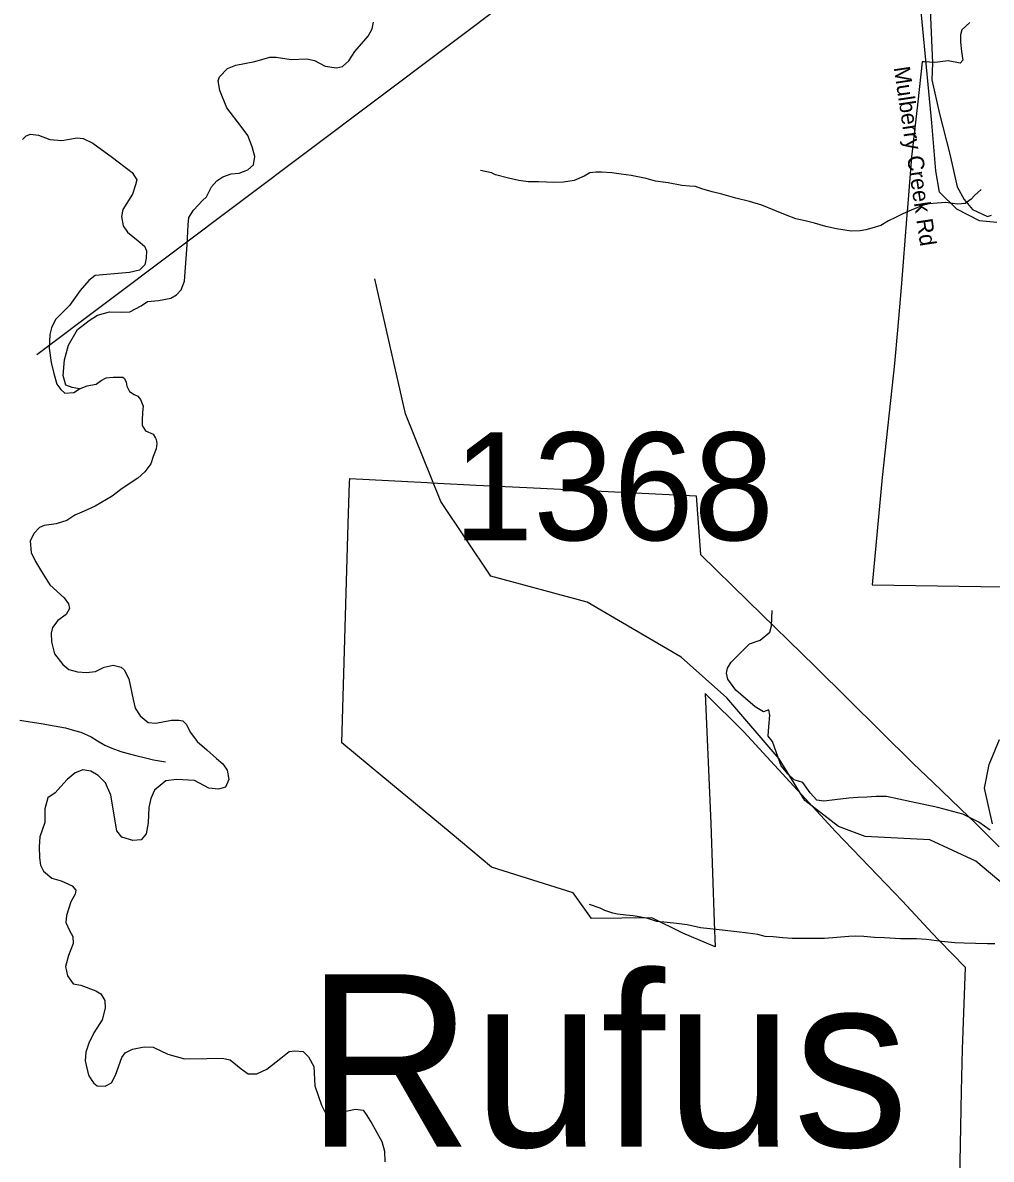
# Model space of a CAD drawing. Extents: x 1159738 to 1321356, y 736314 to 882035.
# Drawn here: x 1211041 to 1215533, y 828919 to 834191 of the extents above; entities that cross this region are included whole.
import ezdxf

# ---------------------------------------------------------------- set-up
doc = ezdxf.new("R2010")
doc.units = 0
for name, color, linetype in [('Exist Boundary Land Use Forest National US Forest Service', 7, 'Continuous'), ('Exist Civil Demographics Community Label', 7, 'Continuous'), ('Exist Hydrographic Creek Single Shore', 7, 'Continuous'), ('Exist Hydrographic Misc Water Feature', 7, 'Continuous'), ('Exist Road Non-System Type 51', 7, 'Continuous'), ('Exist Road Secondary Structure Standard Bridge Number Label', 7, 'Continuous'), ('Exist Road Secondary Type 41 Attributed', 7, 'Continuous'), ('Exist Road Secondary Type 51 Label', 7, 'Continuous'), ('Exist Road Secondary Type 51 Number Label', 7, 'Continuous')]:
    doc.layers.add(name, color=color, linetype=linetype)

msp = doc.modelspace()

# ---------------------------------------------------------------- linework, layer by layer
at = {"layer": 'Exist Boundary Land Use Forest National US Forest Service'}
for points in [[(1215433.6, 834191.2), (1215396.6, 834158.2), (1215390.7, 834134.2), (1215389.6, 834100.3), (1215394.7, 834056.3), (1215400.7, 834016.2), (1215388.6, 834002.2), (1215333.8, 834014.1), (1215270.6, 834005.3), (1215221, 834008.7), (1215212.7, 834009.3), (1215191.7, 833823.2), (1215165.7, 833594.2), (1215163.7, 833568.9), (1215144.3, 833332.2), (1215141.7, 833300.2), (1215114.8, 832963.2), (1215097.7, 832764.3), (1215084.7, 832610.2)], [(1215084.7, 832610.2), (1215026.8, 832081.3), (1214980.8, 831584.2), (1215484.8, 831575.2), (1215663.3, 831572.7)], [(1215379.8, 828410.1), (1215395.2, 829234.3), (1215398.8, 829429.2), (1215413.7, 829808.2), (1215290.8, 829933.2), (1215258.5, 829968.2), (1215121.7, 830116.2), (1214811.8, 830438.2), (1214384.8, 830902.2), (1214205.8, 831079.2), (1214232.7, 830476.2), (1214248, 830019.1), (1214251.8, 829905.2), (1214102.7, 829967.2), (1213958.8, 830039.2), (1213678.8, 830035.2), (1213593.8, 830155.2), (1213214.7, 830274.2), (1213023.7, 830435.2), (1212710.7, 830693.2), (1212520.7, 830851.2), (1212551.4, 831867.1), (1212557.1, 832057.3), (1212557.7, 832076.2), (1212917, 832057.8), (1212936.9, 832056.8), (1213144.4, 832046.2), (1213378.8, 832034.2), (1214163.7, 831996.2), (1214184.7, 831724.2), (1214404.8, 831508.2), (1214716.8, 831205.2), (1215170.7, 830755.2), (1215262.9, 830666.6), (1215429, 830507), (1215451.8, 830485.2), (1215570, 830368.2)]]:
    msp.add_lwpolyline(points, dxfattribs=at)
at = {"layer": 'Exist Hydrographic Creek Single Shore'}
msp.add_lwpolyline([(1215250, 834251.3), (1215260.1, 834002.6), (1215257.6, 833925), (1215293.2, 833767.3), (1215340.2, 833580.3), (1215374.5, 833428.7), (1215407.5, 833370.2), (1215445.7, 833324.4), (1215515.6, 833291.3), (1215534.6, 833297.7)], dxfattribs=at)
at = {"layer": 'Exist Hydrographic Misc Water Feature'}
for points in [[(1215486.3, 833416.4), (1215455.6, 833389.2), (1215439, 833371.6), (1215412.6, 833352.3), (1215378.5, 833349.3), (1215352.4, 833351.9), (1215322.6, 833356.7), (1215282.5, 833353.9), (1215246.3, 833350.8), (1215218.2, 833343.6), (1215187.9, 833332.4), (1215161.4, 833321.1), (1215123.1, 833304.1), (1215088.6, 833287.1), (1215056.1, 833271.9), (1215021.5, 833250.8), (1214979.1, 833238), (1214950.9, 833230.7), (1214924.7, 833225.4), (1214882.7, 833224.5), (1214815, 833234.4), (1214765.1, 833245.7), (1214713.6, 833261.2), (1214669.8, 833272.4), (1214626, 833281.5), (1214578.4, 833298.9), (1214529, 833320.2), (1214469.7, 833343.8), (1214412, 833361.5), (1214348.5, 833377.1), (1214283, 833394.9), (1214239.2, 833406.1), (1214191.4, 833419.4), (1214161.8, 833430.2), (1214133.8, 833433), (1214097.8, 833435.9), (1214034.1, 833447.7), (1213976.3, 833455.3), (1213932.6, 833468.4), (1213862.9, 833482.4), (1213817.1, 833487.6), (1213773.2, 833494.8), (1213725.3, 833498.1), (1213699.2, 833496.8), (1213671.2, 833493.6), (1213644.6, 833478.2), (1213598.2, 833459.5), (1213549.9, 833450.8), (1213501.8, 833450.1), (1213469.8, 833451), (1213433.8, 833451.9), (1213385.8, 833453.2), (1213341.9, 833458.4), (1213294.2, 833469.7), (1213234.5, 833485.4), (1213214.7, 833493.9), (1213165, 833505.2)], [(1216810.7, 829498.2), (1216651.8, 829568.6), (1216316.8, 829828), (1216134.8, 829884.2), (1215884.2, 829885.7), (1215796.1, 829925.5), (1215742.9, 829977.8), (1215665.2, 830130.2), (1215461.7, 830301.4), (1215247.7, 830400.9), (1214947.7, 830416.7), (1214824.7, 830461.9), (1214668.8, 830583.2), (1214549.7, 830775.9), (1214306.7, 831059.8), (1214094.7, 831247.9), (1213659.7, 831502.8), (1213212.7, 831623.3), (1212980.7, 831969.4), (1212816.6, 832376.5), (1212674.6, 833003)], [(1211028.7, 830955.3), (1211076.5, 830948), (1211126.3, 830940.6), (1211188, 830928.9), (1211239.8, 830919.5), (1211281.5, 830908.4), (1211311.3, 830899.5), (1211358.8, 830878.3), (1211388.3, 830859.5), (1211421.8, 830840.5), (1211455.4, 830825.6), (1211497, 830810.5), (1211530.9, 830801.6), (1211566.5, 830792.6), (1211610.3, 830781.4), (1211648, 830772.4), (1211703.9, 830762.9)], [(1215549.8, 829918.2), (1215515.7, 829919.1), (1215459.8, 829920.6), (1215407.8, 829922.1), (1215363.8, 829923.2), (1215301.9, 829928.9), (1215232, 829938.8), (1215186.1, 829942.1), (1215112.1, 829942.1), (1215038.2, 829946.1), (1214992.1, 829947.3), (1214942.2, 829952.7), (1214902.2, 829953.7), (1214872.1, 829952.6), (1214816, 829948.1), (1214759.9, 829943.6), (1214701.9, 829943.2), (1214647.8, 829942.6), (1214609.7, 829943.7), (1214565.8, 829946.9), (1214521.8, 829950.1), (1214483.9, 829953.1), (1214450.1, 829962), (1214404.3, 829967.2), (1214352.4, 829974.6), (1214256.6, 829985.3), (1214184.8, 829993.2), (1214123.1, 830006.8), (1214073.2, 830012.2), (1214029.3, 830017.4), (1213981.4, 830022.7), (1213939.7, 830035.9), (1213900, 830042.9), (1213872.1, 830047.7), (1213838.1, 830050.6), (1213800.3, 830055.6), (1213778.3, 830060.3), (1213740.6, 830073.2), (1213719, 830083.8), (1213669.3, 830101.2)]]:
    msp.add_lwpolyline(points, dxfattribs=at)
at = {"layer": 'Exist Road Non-System Type 51'}
for points in [[(1211305, 832492.1), (1211271.1, 832498), (1211241.6, 832509.8), (1211228.3, 832554.1), (1211235.7, 832626.4), (1211253.4, 832695.8), (1211296.2, 832768.1), (1211349.3, 832809.4), (1211387.6, 832834.5), (1211443.7, 832849.3), (1211498.3, 832847.8), (1211538.1, 832849.3), (1211591.2, 832877.3), (1211620.7, 832898), (1211670.8, 832902.4), (1211728.3, 832912.8), (1211754.9, 832929), (1211775.5, 832951.1), (1211791.8, 832992.5), (1211803.6, 833160.7), (1211809, 833253.3), (1211811.9, 833287.3), (1211834, 833321.2), (1211875.3, 833365.5), (1211894.2, 833382.3), (1211916.3, 833429.5), (1211941.4, 833457.6), (1211969.4, 833475.3), (1212007.8, 833490.1), (1212044.6, 833493), (1212085.9, 833507.8), (1212111, 833531.4), (1212118.4, 833569.8), (1212105.1, 833615.5), (1212085.9, 833667.2), (1212055, 833708.5), (1211988.6, 833795.6), (1211956.2, 833876.8), (1211947.3, 833921), (1211954.7, 833940.2), (1211991.5, 833977.7), (1212029.9, 833993.9), (1212118.4, 834010.2), (1212187.7, 834030.8), (1212217.2, 834030.8), (1212286.5, 834020.5), (1212358.8, 834023.5), (1212394.2, 834014.6), (1212444.4, 833989.5), (1212496, 833980.7), (1212524, 833988), (1212553.5, 834013.1), (1212581.5, 834057.4), (1212643.5, 834128.2), (1212661.2, 834162.2), (1212668.5, 834193.2)], [(1211040.5, 833649.3), (1211056.7, 833665.6), (1211077.4, 833674.4), (1211114.3, 833668.5), (1211167.9, 833649.4), (1211222.5, 833645), (1211257.9, 833650.9), (1211293.3, 833656.8), (1211321.3, 833653.8), (1211367, 833631.7), (1211458.5, 833565.3), (1211548.4, 833495.9), (1211570.6, 833461.9), (1211564.7, 833438.3), (1211549.9, 833395.5), (1211505.7, 833324.7), (1211499.8, 833292.2), (1211507.1, 833247.9), (1211527.8, 833219.9), (1211576.5, 833178.5), (1211605.7, 833154.4), (1211616.1, 833132.3), (1211614.6, 833098.4), (1211607.2, 833067.4)], [(1211607.2, 833067.4), (1211583.6, 833042.3), (1211536.4, 833031.9), (1211431.7, 833023.1), (1211377.1, 833018.7), (1211347.6, 832995), (1211307.8, 832949.3), (1211259.1, 832878.4), (1211194.2, 832813.5), (1211175.1, 832775.1), (1211167.7, 832744.1), (1211164.7, 832680.7), (1211173.8, 832614.6), (1211185.6, 832563), (1211200.3, 832514.3), (1211218, 832489.2), (1211237.2, 832472.9), (1211278.5, 832475.9), (1211305, 832492.1)], [(1211305, 832492.1), (1211340.2, 832506.5), (1211356, 832510), (1211382.2, 832513.5), (1211405, 832531), (1211427.7, 832543.2), (1211461, 832546.7), (1211506.4, 832546.7), (1211513.4, 832539.7), (1211520.4, 832524), (1211523.9, 832504.7), (1211536.2, 832480.2), (1211558.9, 832466.2), (1211574.7, 832459.2), (1211586.9, 832443.4), (1211599.2, 832411.9), (1211597.4, 832382.2), (1211595.7, 832347.1), (1211595.7, 832322.6), (1211611.4, 832298.1), (1211646.4, 832282.4), (1211656.9, 832263.1), (1211660.4, 832257.8), (1211663.9, 832238.6), (1211660.4, 832214.1), (1211646.4, 832179), (1211635.9, 832144), (1211607.9, 832107.3), (1211574.7, 832077.5), (1211503, 832030.2), (1211455.7, 831995.2), (1211377, 831947.9), (1211326.2, 831925.2), (1211282.5, 831905.9), (1211245.8, 831881.4), (1211196.8, 831865.6), (1211140.8, 831858.6), (1211118.7, 831849), (1211092.4, 831821), (1211076.7, 831786), (1211080.2, 831733.4), (1211101.2, 831691.4), (1211129.1, 831645.9), (1211167.6, 831582.9), (1211234.1, 831523.3), (1211253.4, 831495.3), (1211258.6, 831474.3), (1211242.9, 831446.3), (1211204.4, 831418.3), (1211179.9, 831385), (1211172.9, 831358.8), (1211174.6, 831319.3), (1211188.6, 831263.3), (1211227.1, 831214.2), (1211255.1, 831191.5), (1211295.3, 831179.2), (1211337.3, 831177.5), (1211379.3, 831181), (1211419.6, 831202), (1211461.6, 831210.7), (1211498.3, 831202), (1211512.3, 831189.7), (1211533.3, 831147.7), (1211554.3, 831051.4), (1211563, 831011.1), (1211585.8, 830976.1), (1211622.5, 830944.6), (1211659.3, 830941.1), (1211731, 830955.1), (1211765.1, 830956.2), (1211784.3, 830952.7), (1211800.1, 830936.9), (1211819.3, 830898.4), (1211850.8, 830856.4), (1211894.5, 830817.9), (1211940, 830777.6), (1211969.8, 830753.1), (1211989, 830723.3), (1211997.8, 830681.3), (1211982, 830644.5), (1211948.8, 830635.8), (1211905, 830641), (1211838.6, 830676), (1211756.3, 830681.3), (1211705.6, 830674.3), (1211653.1, 830630.5), (1211635.6, 830592), (1211626.9, 830550), (1211623.4, 830479.9), (1211614.6, 830429.2), (1211590.1, 830401.1), (1211551.6, 830397.6), (1211500.9, 830413.4), (1211478.1, 830443.2), (1211450.1, 830607.7), (1211425.6, 830665.5), (1211390.7, 830698.8), (1211357.4, 830719.8), (1211320.7, 830725.1), (1211283.9, 830711), (1211247.2, 830681.3)], [(1215527.8, 830445.6), (1215474.7, 830482.2), (1215401.6, 830520.4), (1215285.4, 830550.3), (1215160.9, 830576.9), (1215046.3, 830601.8), (1214999.8, 830601.8), (1214956.6, 830598.5), (1214913.4, 830596.8), (1214871.9, 830593.5), (1214807.2, 830586.9), (1214755.7, 830580.2), (1214724.1, 830585.2), (1214692.6, 830618.4), (1214659.4, 830666.6), (1214619.5, 830678.3), (1214591.3, 830704.9), (1214558.1, 830744.7), (1214536.5, 830804.6), (1214518.2, 830856.1), (1214498.3, 830881), (1214501.6, 830925.9), (1214506.6, 830979), (1214501.6, 831004), (1214476.7, 830994), (1214438.5, 831017.3), (1214348.9, 831095.4), (1214311.3, 831145.8), (1214304.6, 831174), (1214309.6, 831197.3), (1214326.2, 831225.5), (1214369.4, 831268.7), (1214412.5, 831310.3), (1214460.7, 831326.9), (1214505.5, 831363.5), (1214513.8, 831393.4), (1214517.2, 831464.8)], [(1211247.2, 830681.3), (1211217.4, 830648), (1211191.2, 830618.3), (1211158, 830595.5), (1211144, 830544.7), (1211144, 830481.7), (1211121.2, 830415.2), (1211117.7, 830367.9), (1211119.5, 830317.1), (1211123.6, 830283.1), (1211137.6, 830255), (1211176.1, 830223.5), (1211219.8, 830211.3), (1211270.6, 830186.8), (1211288, 830167.5), (1211284.6, 830148.2), (1211265.3, 830113.2), (1211244.3, 830050.2), (1211240.8, 830016.9), (1211258.3, 829980.1), (1211274.1, 829952.1), (1211275.8, 829920.6), (1211253.1, 829864.6), (1211239.1, 829813.8), (1211249.6, 829770), (1211275.8, 829733.3), (1211310.8, 829726.3), (1211380.8, 829700), (1211403.4, 829687.2), (1211422.7, 829655.7), (1211424.4, 829620.7), (1211410.4, 829566.4), (1211371.9, 829505.1), (1211347.4, 829457.8), (1211333.4, 829415.8), (1211331.7, 829375.5), (1211345.7, 829309), (1211361.4, 829284.5)], [(1211361.4, 829284.5), (1211371.9, 829272.2), (1211385.9, 829260), (1211424.4, 829258.2), (1211452.4, 829274), (1211471.7, 829309), (1211501.4, 829391.3), (1211517.1, 829412.3), (1211550.4, 829429.8), (1211604.6, 829440.3), (1211646.6, 829438.6), (1211714.9, 829407), (1211791.8, 829384.3), (1211895.1, 829386), (1211966.8, 829387.8), (1212003.5, 829380.8), (1212054.3, 829338.8), (1212087.5, 829316), (1212127.8, 829316), (1212173.3, 829337), (1212238.9, 829387.8), (1212277.4, 829419.3), (1212303.7, 829422.8), (1212342.2, 829419.3), (1212366.7, 829394.8), (1212391.2, 829349.3), (1212396.4, 829260), (1212426.2, 829170.7), (1212441.9, 829139.2), (1212468.2, 829126.9), (1212518.9, 829137.4), (1212585.4, 829151.4), (1212620.4, 829146.2), (1212637.9, 829121.7), (1212660.6, 829084.9), (1212707.4, 829002), (1212719.7, 828956.4), (1212721.4, 828907.4)]]:
    msp.add_lwpolyline(points, dxfattribs=at)
at = {"layer": 'Exist Road Secondary Structure Standard Bridge Number Label'}
msp.add_line((1214836, 835453), (1211106.1, 832650.4), dxfattribs=at)
at = {"layer": 'Exist Road Secondary Type 41 Attributed'}
for points in [[(1215559, 833263.6), (1215477.6, 833271.1), (1215373.9, 833325.4), (1215292.4, 833404.5), (1215275.2, 833503.3), (1215257.9, 833725.6), (1215201.1, 834309.4)], [(1215538, 830474.5), (1215501.4, 830641.1), (1215523.7, 830749.8), (1215570.6, 830865.9)]]:
    msp.add_lwpolyline(points, dxfattribs=at)

# ---------------------------------------------------------------- texts
at = {"layer": 'Exist Civil Demographics Community Label'}
msp.add_text('Rufus', height=800, dxfattribs=at).set_placement((1212354.9, 828977.2))
at = {"layer": 'Exist Road Secondary Type 51 Label'}
msp.add_text('Mulberry Creek Rd', height=75, rotation=278.4742, dxfattribs=at).set_placement((1215080.4, 833982.7))
at = {"layer": 'Exist Road Secondary Type 51 Number Label'}
msp.add_text('1368', height=500, dxfattribs=at).set_placement((1213037.7, 831790.4))

doc.saveas('drawing.dxf')
